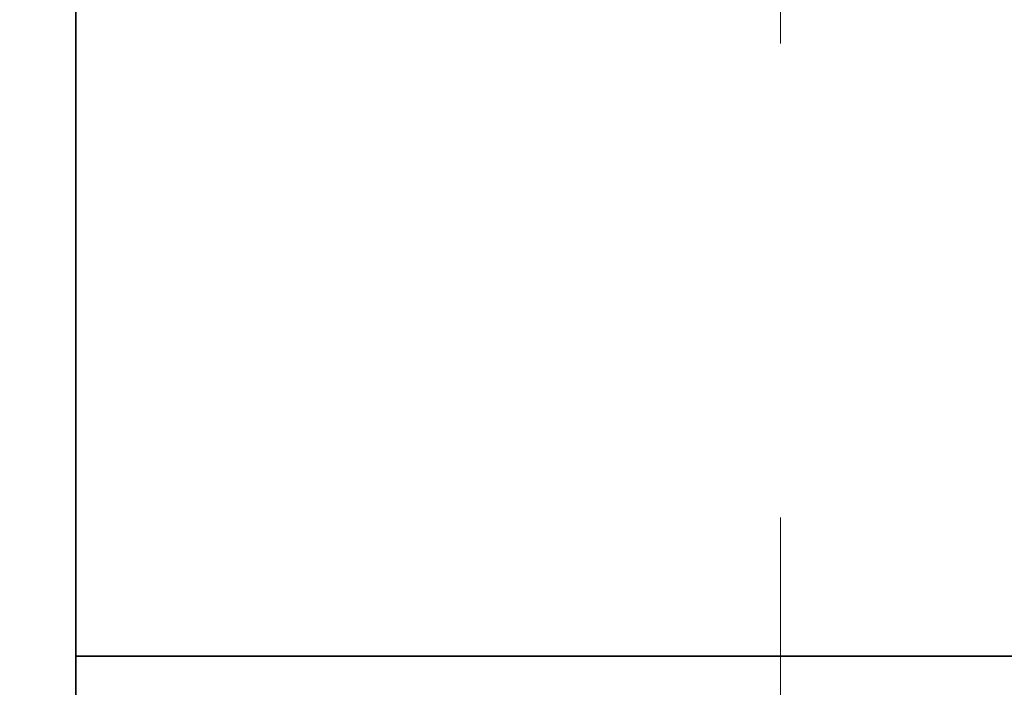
# Model space of a CAD drawing. Header units: millimetres. Extents: x -1465 to 393277, y -3788 to 454312.
# Tile 507 of 656: x 375453 to 375505, y 10936 to 10971. Entities that reach past the tile are written whole.
import ezdxf

# ---------------------------------------------------------------- set-up
doc = ezdxf.new("R2010")
doc.units = ezdxf.units.MM
doc.header["$XCLIPFRAME"] = 2
doc.linetypes.add('DASHED', pattern=[0.75, 0.5, -0.25])
for name, color, linetype in [('AHU03-3-68634OBJ', 8, 'Continuous'), ('AHU03-3-68635OBJ', 8, 'Continuous'), ('Konstrukcja - Siatka mod', 8, 'Continuous')]:
    doc.layers.add(name, color=color, linetype=linetype)
picture_1 = doc.add_image_def('image3.bmp', size_in_pixel=(1540, 807))

msp = doc.modelspace()

# ---------------------------------------------------------------- linework, layer by layer
at = {"layer": 'AHU03-3-68634OBJ', "color": 8, "linetype": 'Continuous', "lineweight": 35, "ltscale": 100}
msp.add_line((375455.692, 10914.69), (375455.692, 11182.69), dxfattribs=at)
at = {"layer": 'AHU03-3-68635OBJ', "color": 8, "linetype": 'Continuous', "lineweight": 35, "ltscale": 100}
msp.add_line((375685.161, 10937.69), (375455.692, 10937.69), dxfattribs=at)
at = {"layer": 'Konstrukcja - Siatka mod', "color": 8, "linetype": 'DASHED', "lineweight": 13, "ltscale": 100}
msp.add_line((375492.852, 2720), (375492.852, 19684.843), dxfattribs=at)

# ---------------------------------------------------------------- pictures from other files: only their frames are drawn
at = {"color": 8, "lineweight": 13}
image = msp.add_image(picture_1, insert=(374792.852, 10539.733), size_in_units=(1860, 974.456), dxfattribs=at)
image.set_boundary_path([(-0.5, -0.5), (1539.5, 806.5)])

doc.saveas('drawing.dxf')
